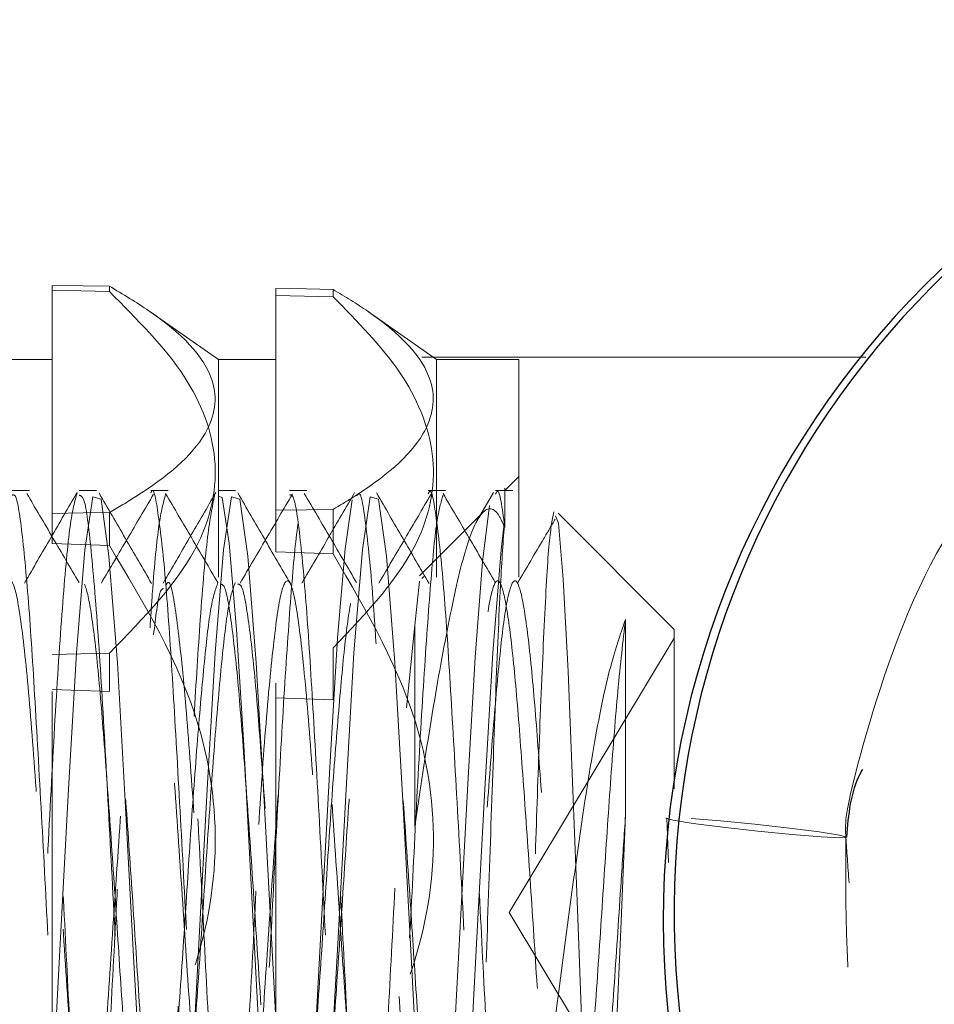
# Model space of a CAD drawing. Header units: inches. Extents: x 220 to 877, y 4 to 174.
# Tile 312 of 656: x 406.211 to 406.417, y 137.94 to 138.162. Entities that reach past the tile are written whole.
import ezdxf

# ---------------------------------------------------------------- set-up
doc = ezdxf.new("R2010")
doc.units = ezdxf.units.IN
doc.header["$LTSCALE"] = 0.5
doc.header["$MEASUREMENT"] = 0
doc.linetypes.add('HIDDEN', pattern=[0.225, 0.15, -0.075])
doc.layers.add('SVD-M-S', color=8, linetype='Continuous')

msp = doc.modelspace()

# ---------------------------------------------------------------- linework, layer by layer
at = {"layer": 'SVD-M-S', "linetype": 'HIDDEN', "lineweight": 18}
for p, q in [((406.21853, 138.05058), (406.21853, 138.10192)), ((406.21853, 138.10192), (406.22555, 138.10182)), ((406.22555, 138.10182), (406.23144, 138.10174)), ((406.23144, 138.10174), (406.23144, 138.10051)), ((406.26892, 138.0513), (406.26892, 138.10121)), ((406.26892, 138.10121), (406.27586, 138.10111)), ((406.27586, 138.10111), (406.28183, 138.10102)), ((406.28183, 138.10102), (406.28183, 138.09936)), ((406.23144, 138.10051), (406.21853, 138.1008)), ((406.28183, 138.09936), (406.26892, 138.09965)), ((406.25601, 138.08522), (406.24066, 138.09597)), ((406.30515, 138.08522), (406.2898, 138.09597)), ((406.40181, 138.08572), (406.05864, 138.08572)), ((406.21853, 138.08522), (406.20562, 138.08522)), ((406.25601, 137.83622), (406.25601, 138.08522)), ((406.26892, 138.08522), (406.25601, 138.08522)), ((406.30515, 137.83622), (406.30515, 138.08522)), ((406.32364, 138.08522), (406.30515, 138.08522)), ((406.32364, 137.83622), (406.32364, 138.08522)), ((406.32364, 138.05886), (406.3205, 138.05572)), ((406.21343, 138.05572), (406.20952, 138.05572)), ((406.24467, 138.05572), (406.24078, 138.05572)), ((406.25592, 138.05443), (406.25683, 138.05417)), ((406.27593, 138.05572), (406.27202, 138.05572)), ((406.30717, 138.05572), (406.30327, 138.05572)), ((406.31794, 138.05531), (406.31398, 138.04849)), ((406.22592, 138.04239), (406.2277, 138.05433)), ((406.2277, 138.05433), (406.22959, 138.05381)), ((406.22959, 138.05381), (406.23136, 138.04092)), ((406.25683, 138.05417), (406.25841, 138.04386)), ((406.25717, 138.04239), (406.25895, 138.05433)), ((406.25895, 138.05433), (406.26084, 138.05381)), ((406.26084, 138.05381), (406.26261, 138.04092)), ((406.28454, 138.04259), (406.28611, 138.05367)), ((406.28611, 138.05367), (406.28611, 138.05367)), ((406.28842, 138.04239), (406.2902, 138.05433)), ((406.2902, 138.05433), (406.29209, 138.05381)), ((406.29209, 138.05381), (406.29386, 138.04092)), ((406.3155, 138.03967), (406.31707, 138.05238)), ((406.31707, 138.05238), (406.31707, 138.05238)), ((406.22555, 138.05068), (406.21853, 138.05058)), ((406.21853, 138.0438), (406.21853, 138.05058)), ((406.23144, 138.05076), (406.22555, 138.05068)), ((406.23144, 138.04332), (406.23144, 138.05076)), ((406.27586, 138.0514), (406.26892, 138.0513)), ((406.26892, 138.04194), (406.26892, 138.0513)), ((406.28183, 138.05148), (406.27586, 138.0514)), ((406.28183, 138.04145), (406.28183, 138.05148)), ((406.31532, 138.05054), (406.30129, 138.03651)), ((406.33191, 138.05001), (406.33259, 138.04836)), ((406.35864, 138.02447), (406.33251, 138.05061)), ((406.31967, 138.04239), (406.3205, 138.0495)), ((406.3205, 138.0495), (406.3205, 138.0495)), ((406.33259, 138.04836), (406.33368, 138.03575)), ((406.21853, 137.9105), (406.21853, 138.0438)), ((406.21853, 138.0438), (406.23144, 138.04332)), ((406.25841, 138.04386), (406.26007, 138.02447)), ((406.22404, 138.01916), (406.22592, 138.04239)), ((406.25529, 138.01916), (406.25717, 138.04239)), ((406.26892, 137.91237), (406.26892, 138.04194)), ((406.26892, 138.04194), (406.28183, 138.04145)), ((406.28286, 138.02252), (406.28454, 138.04259)), ((406.28654, 138.01916), (406.28842, 138.04239)), ((406.31779, 138.01916), (406.31967, 138.04239)), ((406.23136, 138.04092), (406.23325, 138.01691)), ((406.26261, 138.04092), (406.2645, 138.01691)), ((406.29386, 138.04092), (406.29575, 138.01691)), ((406.31382, 138.0182), (406.3155, 138.03967)), ((406.30128, 138.03535), (406.30021, 138.02544)), ((406.30226, 138.0364), (406.30184, 138.03595)), ((406.33368, 138.03575), (406.33475, 138.01503)), ((406.26007, 138.02447), (406.2617, 137.99844)), ((406.29839, 138.00679), (406.30021, 138.02544)), ((406.30021, 137.9801), (406.30021, 138.02544)), ((406.35864, 138.02447), (406.35864, 137.98855)), ((406.28125, 137.99612), (406.28286, 138.02252)), ((406.35864, 138.02252), (406.32151, 137.96072)), ((406.21853, 138.01885), (406.23144, 138.01914)), ((406.22225, 137.98853), (406.22404, 138.01916)), ((406.23144, 138.01914), (406.23144, 138.01047)), ((406.2535, 137.98853), (406.25529, 138.01916)), ((406.28183, 138.02029), (406.28183, 138.0086)), ((406.28475, 137.98853), (406.28654, 138.01916)), ((406.316, 137.98853), (406.31779, 138.01916)), ((406.23325, 138.01691), (406.23503, 137.98586)), ((406.2645, 138.01691), (406.26628, 137.98586)), ((406.29575, 138.01691), (406.29753, 137.98586)), ((406.31223, 137.99106), (406.31382, 138.0182)), ((406.33475, 138.01503), (406.33583, 137.9883)), ((406.23144, 138.01047), (406.21853, 138.01094)), ((406.28183, 138.0086), (406.26892, 138.00908)), ((406.2617, 137.99844), (406.26331, 137.9685)), ((406.27963, 137.96591), (406.28125, 137.99612)), ((406.31058, 137.96034), (406.31223, 137.99106)), ((406.22038, 137.95369), (406.22225, 137.98853)), ((406.25163, 137.95369), (406.2535, 137.98853)), ((406.28288, 137.95369), (406.28475, 137.98853)), ((406.31413, 137.95369), (406.316, 137.98853)), ((406.33583, 137.9883), (406.33692, 137.95946)), ((406.23503, 137.98586), (406.23691, 137.95087)), ((406.26628, 137.98586), (406.26816, 137.95087)), ((406.29753, 137.98586), (406.29941, 137.95087)), ((406.34662, 137.95692), (406.34769, 137.98264)), ((406.34769, 137.98264), (406.34769, 137.98264)), ((406.35676, 137.98196), (406.35676, 137.98198)), ((406.35843, 137.9815), (406.35676, 137.98196)), ((406.35697, 137.98206), (406.35738, 137.97198)), ((406.36295, 137.98078), (406.35843, 137.9815)), ((406.36251, 137.9819), (406.36906, 137.98138)), ((406.36906, 137.98138), (406.37684, 137.98062)), ((406.36963, 137.97992), (406.36295, 137.98078)), ((406.37746, 137.97904), (406.36963, 137.97992)), ((406.37684, 137.98062), (406.38466, 137.97975)), ((406.38466, 137.97975), (406.39134, 137.97888)), ((406.38523, 137.97829), (406.37746, 137.97904)), ((406.39178, 137.97777), (406.38523, 137.97829)), ((406.39134, 137.97888), (406.39586, 137.97816)), ((406.3961, 137.97756), (406.39178, 137.97777)), ((406.39586, 137.97816), (406.39753, 137.9777)), ((406.39753, 137.9777), (406.3961, 137.97756)), ((406.26331, 137.9685), (406.26498, 137.93734)), ((406.27796, 137.93488), (406.27963, 137.96591)), ((406.30893, 137.92968), (406.31058, 137.96034)), ((406.32151, 137.96072), (406.35864, 137.89893)), ((406.33692, 137.95946), (406.33797, 137.93117)), ((406.34552, 137.93144), (406.34662, 137.95692)), ((406.21857, 137.92019), (406.22038, 137.95369)), ((406.24982, 137.92019), (406.25163, 137.95369)), ((406.28107, 137.92019), (406.28288, 137.95369)), ((406.31232, 137.92019), (406.31413, 137.95369)), ((406.23691, 137.95087), (406.2387, 137.91772)), ((406.26816, 137.95087), (406.26995, 137.91772)), ((406.29941, 137.95087), (406.3012, 137.91772))]:
    msp.add_line(p, q, dxfattribs=at)
at = {"layer": 'SVD-M-S', "linetype": 'Continuous', "lineweight": 25}
for centre, radius, start, end in [((406.55874, 137.95917), 0.20255, 86.4035, 354.394), ((406.55864, 137.96072), 0.2, 90, 260.7873)]:
    msp.add_arc(centre, radius, start, end, dxfattribs=at)
at = {"layer": 'SVD-M-S', "linetype": 'HIDDEN', "lineweight": 18}
for points, knots in [([(406.39805, 137.96745), (406.39778, 137.97111), (406.39724, 137.97845), (406.39694, 137.98451), (406.41219, 138.03683), (406.43718, 138.07067), (406.4713, 138.09992), (406.51175, 138.11804), (406.55564, 138.12491), (406.59975, 138.11967), (406.64088, 138.10286), (406.67595, 138.0756), (406.70245, 138.03998), (406.71829, 137.99889), (406.72262, 137.95594), (406.71593, 137.91465), (406.69976, 137.87749), (406.67342, 137.84328), (406.63208, 137.81227), (406.58213, 137.79743), (406.53365, 137.79876), (406.49289, 137.81026), (406.45338, 137.83436), (406.42006, 137.87151), (406.39711, 137.92118), (406.39725, 137.95832), (406.39732, 137.9776)], [0, 0, 0, 0, 0.040157, 0.08062, 0.120938, 0.161255, 0.20156, 0.241865, 0.282172, 0.322478, 0.362794, 0.403111, 0.443409, 0.483662, 0.522981, 0.560993, 0.597698, 0.633527, 0.678853, 0.738013, 0.772986, 0.811449, 0.853405, 0.898722, 0.947428, 1, 1, 1, 1]), ([(406.23144, 138.10174), (406.2345, 138.09991), (406.2454, 138.09341), (406.2567, 138.08215), (406.25447, 138.06722), (406.24282, 138.05745), (406.23346, 138.05195), (406.23144, 138.05076)], [0, 0, 0, 0, 0.118994, 0.423736, 0.64048, 0.922161, 1, 1, 1, 1]), ([(406.28183, 138.10102), (406.2845, 138.09939), (406.2949, 138.09307), (406.30589, 138.08204), (406.30352, 138.06708), (406.29213, 138.05763), (406.28334, 138.05238), (406.28183, 138.05148)], [0, 0, 0, 0, 0.108787, 0.423281, 0.647247, 0.939454, 1, 1, 1, 1]), ([(406.23144, 138.01914), (406.2393, 138.02715), (406.25256, 138.04065), (406.25702, 138.06293), (406.24934, 138.08268), (406.23766, 138.09431), (406.23144, 138.10051)], [0, 0, 0, 0, 0.3168355, 0.5342311, 0.7516582, 1, 1, 1, 1]), ([(406.28183, 138.02029), (406.28949, 138.02832), (406.30241, 138.04187), (406.30599, 138.06411), (406.29808, 138.08289), (406.28728, 138.09383), (406.28183, 138.09936)], [0, 0, 0, 0, 0.325308, 0.548883, 0.772297, 1, 1, 1, 1]), ([(406.3205, 138.04741), (406.3205, 138.04838), (406.3205, 138.05332), (406.3205, 138.05761), (406.3205, 138.05568), (406.3205, 138.05565)], [0, 0, 0, 0, 0.19601, 0.990518, 1, 1, 1, 1]), ([(406.20147, 137.95613), (406.202, 137.94622), (406.20307, 137.92603), (406.20463, 137.89912), (406.20634, 137.87844), (406.20787, 137.86645), (406.20958, 137.8645), (406.21116, 137.87282), (406.2128, 137.89046), (406.21447, 137.91558), (406.21602, 137.94557), (406.21774, 137.97701), (406.21928, 138.00691), (406.22097, 138.03164), (406.22259, 138.04952), (406.22366, 138.05337), (406.22419, 138.05527)], [0, 0, 0, 0, 0.068827, 0.140123, 0.212496, 0.283337, 0.35573, 0.426968, 0.498769, 0.570889, 0.641859, 0.71432, 0.785246, 0.857429, 0.929133, 1, 1, 1, 1]), ([(406.20952, 138.05468), (406.20982, 138.05477), (406.21062, 138.05502), (406.21195, 138.04547), (406.21353, 138.02798), (406.21497, 138.0038), (406.21657, 137.97579), (406.21807, 137.94624), (406.21957, 137.91809), (406.22117, 137.89389), (406.22261, 137.87623), (406.224, 137.8665), (406.22483, 137.86669), (406.22514, 137.86677)], [0, 0, 0, 0, 0.05917, 0.157015, 0.255449, 0.351933, 0.450614, 0.547842, 0.645315, 0.743923, 0.840376, 0.938922, 1, 1, 1, 1]), ([(406.22419, 138.05531), (406.22221, 138.0519), (406.21826, 138.04509), (406.2143, 138.03828), (406.21233, 138.03488)], [0, 0, 0, 0, 0.500535, 1, 1, 1, 1]), ([(406.22906, 137.86609), (406.22901, 137.86597), (406.22847, 137.86454), (406.22733, 137.87021), (406.22584, 137.88342), (406.22434, 137.90473), (406.22274, 137.931), (406.2213, 137.96018), (406.21972, 137.98934), (406.21819, 138.01583), (406.21672, 138.03731), (406.21511, 138.05111), (406.2139, 138.05704), (406.21312, 138.05475), (406.21285, 138.05396)], [0, 0, 0, 0, 0.00867, 0.103804, 0.197707, 0.291578, 0.386721, 0.479755, 0.574738, 0.669015, 0.762531, 0.857757, 0.950893, 1, 1, 1, 1]), ([(406.22462, 138.03501), (406.22266, 138.03835), (406.21873, 138.04504), (406.21481, 138.05173), (406.21285, 138.05507)], [0, 0, 0, 0, 0.500106, 1, 1, 1, 1]), ([(406.22858, 138.05572), (406.22792, 138.05572), (406.22662, 138.05572), (406.22532, 138.05572), (406.22467, 138.05572)], [0, 0, 0, 0, 0.500686, 1, 1, 1, 1]), ([(406.22467, 138.05468), (406.22507, 138.05457), (406.22603, 138.0543), (406.22742, 138.04217), (406.22914, 138.02151), (406.23071, 137.99393), (406.23235, 137.96295), (406.23403, 137.93173), (406.23558, 137.90353), (406.2373, 137.88153), (406.23884, 137.86786), (406.24053, 137.86409), (406.24215, 137.87063), (406.24374, 137.88678), (406.24543, 137.91043), (406.24646, 137.93004), (406.24697, 137.93965)], [0, 0, 0, 0, 0.053003, 0.125156, 0.1989, 0.271426, 0.344588, 0.418017, 0.490319, 0.564119, 0.636343, 0.709884, 0.782879, 0.855561, 0.929247, 1, 1, 1, 1]), ([(406.24096, 138.03477), (406.23899, 138.03817), (406.23503, 138.04497), (406.23109, 138.05178), (406.22911, 138.05518)], [0, 0, 0, 0, 0.499972, 1, 1, 1, 1]), ([(406.24141, 138.05491), (406.23945, 138.05158), (406.23553, 138.04492), (406.2316, 138.03823), (406.22964, 138.03489)], [0, 0, 0, 0, 0.500148, 1, 1, 1, 1]), ([(406.2441, 138.05486), (406.24359, 138.053), (406.24257, 138.04921), (406.24146, 138.0376), (406.24077, 138.02746), (406.2406, 138.02486)], [0, 0, 0, 0, 0.4186304, 0.8507294, 1, 1, 1, 1]), ([(406.24078, 138.05518), (406.24085, 138.05535), (406.24143, 138.05675), (406.24245, 138.05085), (406.24406, 138.03738), (406.24553, 138.01581), (406.24706, 137.98935), (406.24865, 137.96017), (406.25008, 137.93102), (406.25168, 137.90465), (406.25318, 137.88373), (406.2546, 137.86987), (406.25557, 137.86765), (406.25601, 137.86664)], [0, 0, 0, 0, 0.014192, 0.113278, 0.21459, 0.314081, 0.414382, 0.515434, 0.614413, 0.715635, 0.815505, 0.915407, 1, 1, 1, 1]), ([(406.25544, 138.05531), (406.25346, 138.0519), (406.24951, 138.04509), (406.24555, 138.03828), (406.24358, 138.03488)], [0, 0, 0, 0, 0.500584, 1, 1, 1, 1]), ([(406.25587, 138.03501), (406.25391, 138.03835), (406.24998, 138.04504), (406.24606, 138.05173), (406.2441, 138.05507)], [0, 0, 0, 0, 0.500067, 1, 1, 1, 1]), ([(406.29156, 137.86587), (406.29154, 137.86582), (406.29102, 137.86436), (406.28993, 137.86973), (406.28842, 137.88241), (406.28693, 137.90339), (406.28533, 137.9294), (406.28389, 137.9585), (406.28231, 137.98773), (406.28077, 138.01446), (406.2793, 138.03619), (406.2777, 138.05081), (406.27624, 138.05705), (406.27469, 138.0543), (406.27312, 138.04277), (406.27168, 138.02356), (406.27007, 137.99856), (406.2686, 137.96994), (406.26707, 137.94047), (406.26548, 137.91294), (406.26405, 137.88981), (406.26244, 137.87336), (406.26095, 137.86507), (406.25944, 137.86569), (406.25785, 137.87521), (406.25641, 137.89275), (406.25482, 137.91658), (406.2533, 137.94459), (406.25182, 137.97413), (406.25022, 138.00229), (406.24877, 138.02676), (406.2472, 138.04469), (406.24583, 138.05477), (406.245, 138.05476), (406.24467, 138.05475)], [0, 0, 0, 0, 0.00116, 0.034021, 0.066544, 0.098927, 0.131831, 0.164001, 0.196799, 0.229441, 0.261718, 0.294639, 0.32686, 0.359574, 0.392315, 0.424518, 0.457436, 0.489741, 0.52235, 0.555169, 0.587331, 0.620224, 0.652646, 0.685129, 0.718004, 0.750158, 0.783005, 0.815561, 0.847913, 0.880823, 0.913004, 0.945782, 0.978452, 1, 1, 1, 1]), ([(406.25052, 138.00486), (406.25098, 138.01245), (406.25199, 138.029), (406.25357, 138.04705), (406.25463, 138.05213), (406.25515, 138.05466)], [0, 0, 0, 0, 0.299565, 0.652384, 1, 1, 1, 1]), ([(406.25983, 138.05572), (406.25917, 138.05572), (406.25787, 138.05572), (406.25657, 138.05572), (406.25592, 138.05572)], [0, 0, 0, 0, 0.500823, 1, 1, 1, 1]), ([(406.2564, 137.86609), (406.25684, 137.86664), (406.25777, 137.8678), (406.2593, 137.8803), (406.26083, 137.89999), (406.2623, 137.92555), (406.26391, 137.95427), (406.26536, 137.9837), (406.26693, 138.01097), (406.26847, 138.03338), (406.26994, 138.04966), (406.27099, 138.05337), (406.27152, 138.05524)], [0, 0, 0, 0, 0.090382, 0.19216, 0.293138, 0.393355, 0.495376, 0.595147, 0.696701, 0.798022, 0.897952, 1, 1, 1, 1]), ([(406.27221, 138.03477), (406.27024, 138.03817), (406.26628, 138.04497), (406.26234, 138.05178), (406.26036, 138.05518)], [0, 0, 0, 0, 0.500018, 1, 1, 1, 1]), ([(406.27266, 138.05491), (406.2707, 138.05158), (406.26678, 138.04492), (406.26285, 138.03823), (406.26089, 138.03489)], [0, 0, 0, 0, 0.500113, 1, 1, 1, 1]), ([(406.27202, 138.05475), (406.27235, 138.05476), (406.27317, 138.05477), (406.27454, 138.04469), (406.27612, 138.02676), (406.27756, 138.00229), (406.27917, 137.97413), (406.28064, 137.94459), (406.28217, 137.9166), (406.28376, 137.89268), (406.28519, 137.87546), (406.28656, 137.86626), (406.28736, 137.86667), (406.28764, 137.86681)], [0, 0, 0, 0, 0.06464, 0.1626426, 0.2609702, 0.3575041, 0.4562272, 0.5532788, 0.6509384, 0.7494711, 0.8459267, 0.9445457, 1, 1, 1, 1]), ([(406.28669, 138.05531), (406.28471, 138.0519), (406.28076, 138.04509), (406.2768, 138.03828), (406.27483, 138.03488)], [0, 0, 0, 0, 0.500633, 1, 1, 1, 1]), ([(406.28712, 138.03501), (406.28516, 138.03835), (406.28124, 138.04505), (406.27731, 138.05173), (406.27535, 138.05507)], [0, 0, 0, 0, 0.500029, 1, 1, 1, 1]), ([(406.28717, 138.05452), (406.28738, 138.05484), (406.28814, 138.05601), (406.28937, 138.04711), (406.29064, 138.03482), (406.29134, 138.0237), (406.2915, 138.0212)], [0, 0, 0, 0, 0.139413, 0.51282, 0.890421, 1, 1, 1, 1]), ([(406.30346, 138.03477), (406.30149, 138.03817), (406.29753, 138.04497), (406.29359, 138.05178), (406.29161, 138.05518)], [0, 0, 0, 0, 0.5000635, 1, 1, 1, 1]), ([(406.3066, 138.05464), (406.30612, 138.0531), (406.30513, 138.04985), (406.30371, 138.03444), (406.30217, 138.01241), (406.3006, 137.98533), (406.29916, 137.95595), (406.29755, 137.92712), (406.29607, 137.90128), (406.29455, 137.88131), (406.29313, 137.86904), (406.29231, 137.8676), (406.29198, 137.86702)], [0, 0, 0, 0, 0.09424, 0.197789, 0.302486, 0.407705, 0.510898, 0.616442, 0.720338, 0.824649, 0.930067, 1, 1, 1, 1]), ([(406.30391, 138.05491), (406.30195, 138.05158), (406.29803, 138.04492), (406.29411, 138.03823), (406.29214, 138.03489)], [0, 0, 0, 0, 0.500077, 1, 1, 1, 1]), ([(406.30327, 138.05501), (406.30338, 138.05523), (406.30399, 138.05657), (406.30504, 138.05032), (406.30665, 138.03633), (406.30811, 138.01442), (406.30965, 137.98774), (406.31123, 137.9585), (406.31267, 137.9294), (406.31427, 137.90339), (406.31576, 137.88241), (406.31727, 137.86973), (406.31837, 137.86436), (406.31889, 137.86582), (406.3189, 137.86587)], [0, 0, 0, 0, 0.019311, 0.115985, 0.214761, 0.311601, 0.409539, 0.507943, 0.604465, 0.703185, 0.800347, 0.897925, 0.996518, 1, 1, 1, 1]), ([(406.31837, 138.03501), (406.31641, 138.03835), (406.31249, 138.04505), (406.30856, 138.05173), (406.3066, 138.05507)], [0, 0, 0, 0, 0.499991, 1, 1, 1, 1]), ([(406.32322, 137.8668), (406.32283, 137.86639), (406.32193, 137.86545), (406.32043, 137.87461), (406.319, 137.89152), (406.31741, 137.91511), (406.31588, 137.94293), (406.31441, 137.97246), (406.3128, 138.00077), (406.31136, 138.02551), (406.30979, 138.04388), (406.30838, 138.05452), (406.30753, 138.05475), (406.30717, 138.05485)], [0, 0, 0, 0, 0.075096, 0.171151, 0.265067, 0.360893, 0.456125, 0.550446, 0.646571, 0.740611, 0.836207, 0.931743, 1, 1, 1, 1]), ([(406.31842, 138.05493), (406.31853, 138.05518), (406.31919, 138.05672), (406.31989, 138.05226), (406.32046, 138.04779), (406.3205, 138.04741)], [0, 0, 0, 0, 0.149339, 0.927283, 1, 1, 1, 1]), ([(406.32233, 138.05572), (406.32167, 138.05572), (406.32037, 138.05572), (406.31907, 138.05572), (406.31842, 138.05572)], [0, 0, 0, 0, 0.5010969, 1, 1, 1, 1]), ([(406.22571, 137.86635), (406.22621, 137.86831), (406.2272, 137.87226), (406.2288, 137.88878), (406.23024, 137.91145), (406.23182, 137.93884), (406.23336, 137.96825), (406.23482, 137.99704), (406.23643, 138.02217), (406.23788, 138.04225), (406.23892, 138.04901), (406.23944, 138.05241)], [0, 0, 0, 0, 0.110447, 0.222759, 0.332576, 0.444465, 0.555937, 0.666038, 0.7784, 0.888412, 1, 1, 1, 1]), ([(406.28829, 137.86655), (406.28879, 137.86868), (406.28979, 137.87296), (406.29139, 137.88992), (406.29283, 137.91291), (406.29441, 137.94048), (406.29594, 137.96993), (406.29741, 137.99859), (406.29902, 138.02345), (406.30047, 138.04315), (406.30151, 138.04959), (406.30203, 138.05283)], [0, 0, 0, 0, 0.110628, 0.222865, 0.332604, 0.444587, 0.555852, 0.666082, 0.778404, 0.888283, 1, 1, 1, 1]), ([(406.30021, 137.9801), (406.30144, 137.98826), (406.30394, 138.00491), (406.30789, 138.02669), (406.31149, 138.043), (406.31528, 138.05197), (406.31837, 138.05214), (406.32003, 138.04845), (406.3205, 138.04741)], [0, 0, 0, 0, 0.168605, 0.343852, 0.527965, 0.714556, 0.919321, 1, 1, 1, 1]), ([(406.32739, 137.97396), (406.32769, 137.98282), (406.32833, 138.00191), (406.3294, 138.02639), (406.33041, 138.04513), (406.33116, 138.049), (406.33153, 138.05092)], [0, 0, 0, 0, 0.2246838, 0.4842852, 0.7439468, 1, 1, 1, 1]), ([(406.3205, 138.0495), (406.32021, 138.04528), (406.31957, 138.03616), (406.3185, 138.0125), (406.31749, 137.98291), (406.31636, 137.9512), (406.31532, 137.92138), (406.31423, 137.89661), (406.31313, 137.88047), (406.31234, 137.8733), (406.31186, 137.8751), (406.31175, 137.87551)], [0, 0, 0, 0, 0.108653, 0.234436, 0.359886, 0.483894, 0.606014, 0.727738, 0.846544, 0.965423, 1, 1, 1, 1]), ([(406.33186, 138.04931), (406.331, 138.04784), (406.32818, 138.04304), (406.32536, 138.03823), (406.32339, 138.03489)], [0, 0, 0, 0, 0.305367, 1, 1, 1, 1]), ([(406.23144, 138.04332), (406.2393, 138.0303), (406.25256, 138.00833), (406.25702, 137.97209), (406.24934, 137.93997), (406.23766, 137.92106), (406.23144, 137.91098)], [0, 0, 0, 0, 0.3168355, 0.5342311, 0.7516582, 1, 1, 1, 1]), ([(406.28183, 138.04145), (406.28949, 138.02839), (406.30241, 138.00635), (406.30599, 137.97017), (406.29808, 137.93964), (406.28728, 137.92183), (406.28183, 137.91285)], [0, 0, 0, 0, 0.325308, 0.548883, 0.772297, 1, 1, 1, 1]), ([(406.16236, 137.88684), (406.16287, 137.88749), (406.16399, 137.88894), (406.16566, 137.90296), (406.16757, 137.92452), (406.16932, 137.95133), (406.17124, 137.9792), (406.17297, 138.00474), (406.17491, 138.02424), (406.17664, 138.03529), (406.17857, 138.03631), (406.18031, 138.02714), (406.18223, 138.00913), (406.18399, 137.98452), (406.18588, 137.9568), (406.18768, 137.92954), (406.18953, 137.90649), (406.19137, 137.89074), (406.19317, 137.88438), (406.19506, 137.88829), (406.19682, 137.90195), (406.19874, 137.92343), (406.20048, 137.95004), (406.20241, 137.97794), (406.20414, 138.00367), (406.20608, 138.02351), (406.2078, 138.035), (406.20974, 138.03649), (406.21148, 138.02778), (406.21339, 138.01012), (406.21516, 137.98575), (406.21704, 137.95808), (406.21885, 137.93072), (406.22069, 137.90741), (406.22254, 137.89127), (406.22433, 137.88445), (406.22623, 137.88788), (406.22798, 137.90113), (406.22991, 137.9223), (406.23164, 137.94876), (406.23358, 137.97667), (406.2353, 138.00259), (406.23724, 138.02276), (406.23897, 138.03468), (406.2409, 138.03665), (406.24265, 138.02839), (406.24455, 138.0111), (406.24633, 137.98697), (406.2482, 137.95937), (406.25003, 137.93192), (406.25184, 137.90833), (406.25372, 137.89182), (406.25549, 137.88454), (406.2574, 137.8875), (406.25915, 137.90033), (406.26108, 137.92119), (406.2628, 137.94748), (406.26474, 137.97539), (406.26647, 138.00149), (406.2684, 138.02199), (406.27014, 138.03435), (406.27206, 138.03678), (406.27382, 138.02898), (406.27571, 138.01206), (406.27751, 137.98818), (406.27936, 137.96065), (406.2812, 137.93312), (406.283, 137.90928), (406.28489, 137.89239), (406.28665, 137.88466), (406.28857, 137.88711), (406.29031, 137.89966), (406.29192, 137.91631), (406.29281, 137.92939), (406.2931, 137.93368)], [0, 0, 0, 0, 0.011501, 0.025447, 0.039568, 0.053472, 0.067623, 0.081503, 0.095667, 0.109542, 0.123702, 0.137591, 0.15173, 0.165651, 0.179753, 0.193725, 0.207775, 0.221812, 0.235796, 0.249889, 0.263819, 0.277952, 0.291846, 0.306003, 0.319879, 0.334043, 0.347921, 0.362076, 0.375974, 0.390102, 0.404039, 0.418124, 0.432118, 0.446145, 0.460204, 0.474167, 0.488276, 0.502191, 0.516335, 0.53022, 0.544381, 0.558256, 0.572419, 0.586302, 0.600449, 0.614359, 0.628474, 0.642428, 0.656495, 0.670513, 0.684516, 0.698595, 0.712538, 0.726662, 0.740564, 0.754716, 0.768595, 0.782759, 0.796635, 0.810793, 0.824684, 0.838821, 0.852745, 0.866845, 0.88082, 0.894866, 0.908907, 0.922887, 0.936983, 0.95091, 0.965045, 0.978938, 0.993095, 1, 1, 1, 1]), ([(406.25589, 138.035), (406.25536, 138.03353), (406.25431, 138.03063), (406.25285, 138.01785), (406.2513, 138.00024), (406.24973, 137.97879), (406.24829, 137.95565), (406.24668, 137.93306), (406.24521, 137.91299), (406.24368, 137.89738), (406.24209, 137.88773), (406.24066, 137.88488), (406.23906, 137.8891), (406.23756, 137.90005), (406.23606, 137.91667), (406.23446, 137.93735), (406.23302, 137.9603), (406.23144, 137.98322), (406.22991, 138.00407), (406.22843, 138.02088), (406.22683, 138.03202), (406.22538, 138.03653), (406.22381, 138.03397), (406.22226, 138.02453), (406.22081, 138.00912), (406.2192, 137.98926), (406.21774, 137.96665), (406.21619, 137.94351), (406.21462, 137.922), (406.21318, 137.90407), (406.21157, 137.89148), (406.21009, 137.88534), (406.20857, 137.88623), (406.20698, 137.8941), (406.20555, 137.90822), (406.20395, 137.92718), (406.20244, 137.94934), (406.20095, 137.97256), (406.19935, 137.99461), (406.19791, 138.01357), (406.19633, 138.02754), (406.19479, 138.03534), (406.19333, 138.03585), (406.19201, 138.03157), (406.1913, 138.02512), (406.19108, 138.02317)], [0, 0, 0, 0, 0.02363, 0.046956, 0.070608, 0.094314, 0.117603, 0.141419, 0.164812, 0.188383, 0.212142, 0.235407, 0.259201, 0.282685, 0.306161, 0.329957, 0.353223, 0.376978, 0.400556, 0.423944, 0.44776, 0.471052, 0.494753, 0.518411, 0.541732, 0.565554, 0.588895, 0.612528, 0.636249, 0.659529, 0.683341, 0.706755, 0.730303, 0.754073, 0.777336, 0.801121, 0.824631, 0.848082, 0.871885, 0.895155, 0.918898, 0.942498, 0.965866, 0.989685, 1, 1, 1, 1]), ([(406.23293, 137.91374), (406.23256, 137.90945), (406.23156, 137.89799), (406.23006, 137.88769), (406.22815, 137.88449), (406.22637, 137.89184), (406.2245, 137.90833), (406.22268, 137.93192), (406.22085, 137.95937), (406.21899, 137.98695), (406.21721, 138.01117), (406.21531, 138.02813), (406.21377, 138.03644), (406.21275, 138.03447), (406.21235, 138.03371)], [0, 0, 0, 0, 0.052984, 0.141344, 0.231108, 0.319729, 0.40921, 0.498208, 0.587302, 0.676707, 0.765401, 0.855112, 0.943518, 1, 1, 1, 1]), ([(406.24421, 137.88694), (406.2438, 137.8877), (406.24286, 137.88942), (406.24146, 137.90019), (406.23996, 137.91663), (406.23836, 137.93736), (406.23693, 137.96029), (406.23534, 137.98323), (406.23381, 138.00404), (406.23234, 138.021), (406.23073, 138.03159), (406.22972, 138.03623), (406.22913, 138.03514), (406.22906, 138.03501)], [0, 0, 0, 0, 0.0803, 0.18072, 0.281108, 0.382859, 0.482349, 0.583928, 0.684751, 0.784757, 0.886599, 0.986196, 1, 1, 1, 1]), ([(406.29106, 137.88711), (406.29087, 137.8868), (406.29006, 137.88549), (406.28872, 137.89345), (406.28682, 137.91011), (406.28503, 137.93437), (406.28317, 137.96192), (406.28134, 137.98939), (406.27952, 138.01301), (406.27765, 138.02956), (406.27588, 138.0369), (406.27397, 138.03399), (406.27222, 138.02121), (406.27029, 138.00039), (406.26856, 137.97412), (406.26662, 137.9462), (406.2649, 137.92008), (406.26296, 137.89954), (406.26123, 137.88714), (406.25931, 137.88465), (406.25755, 137.89239), (406.25566, 137.90928), (406.25386, 137.93312), (406.25201, 137.96066), (406.25016, 137.98815), (406.24837, 138.01219), (406.24648, 138.02849), (406.24515, 138.03612), (406.24437, 138.03472), (406.2442, 138.03443)], [0, 0, 0, 0, 0.012025, 0.050832, 0.090195, 0.129132, 0.168357, 0.207473, 0.246517, 0.285798, 0.324681, 0.364083, 0.402855, 0.442333, 0.481046, 0.520554, 0.559259, 0.59875, 0.6375, 0.676928, 0.715775, 0.755095, 0.794089, 0.833255, 0.872434, 0.911416, 0.950745, 0.989583, 1, 1, 1, 1]), ([(406.25981, 138.03504), (406.25927, 138.03357), (406.25822, 138.03066), (406.25676, 138.01785), (406.25521, 138.00024), (406.25364, 137.97879), (406.25219, 137.95565), (406.25059, 137.93307), (406.24911, 137.91296), (406.24758, 137.89748), (406.24605, 137.88765), (406.24512, 137.88674), (406.24468, 137.88631)], [0, 0, 0, 0, 0.102051, 0.201977, 0.303299, 0.404853, 0.50462, 0.606644, 0.706858, 0.807836, 0.909615, 1, 1, 1, 1]), ([(406.34769, 138.02672), (406.34712, 138.02178), (406.34606, 138.01252), (406.34438, 137.99161), (406.3429, 137.9693), (406.34138, 137.94608), (406.33979, 137.92431), (406.33835, 137.90587), (406.33676, 137.8926), (406.33525, 137.88569), (406.33375, 137.88578), (406.33215, 137.89287), (406.33072, 137.90634), (406.32913, 137.92484), (406.3276, 137.94674), (406.32613, 137.96995), (406.32452, 137.99222), (406.32308, 138.01163), (406.32151, 138.02626), (406.31995, 138.03474), (406.3185, 138.03633), (406.3169, 138.03086), (406.31543, 138.0188), (406.31389, 138.00133), (406.31231, 137.98008), (406.31087, 137.95697), (406.30927, 137.93429), (406.30778, 137.91402), (406.30627, 137.89811), (406.30468, 137.8881), (406.30324, 137.88485), (406.30165, 137.88867), (406.30013, 137.89927), (406.29865, 137.9156), (406.29704, 137.9361), (406.2956, 137.95897), (406.29403, 137.98196), (406.29249, 138.00298), (406.29102, 138.02007), (406.28941, 138.03156), (406.28796, 138.03647), (406.28641, 138.03431), (406.28484, 138.02524), (406.2834, 138.01013), (406.28179, 137.99048), (406.28032, 137.96797), (406.27878, 137.9448), (406.2772, 137.92315), (406.27576, 137.90496), (406.27416, 137.89203), (406.27267, 137.88551), (406.27116, 137.88599), (406.26957, 137.89348), (406.26813, 137.90727), (406.26654, 137.92601), (406.26502, 137.94804), (406.26354, 137.97126), (406.26193, 137.99341), (406.26049, 138.01265), (406.25892, 138.02674), (406.25756, 138.03462), (406.25675, 138.03463), (406.25643, 138.03463)], [0, 0, 0, 0, 0.019285, 0.036186, 0.052801, 0.069517, 0.086386, 0.102897, 0.119779, 0.136463, 0.153109, 0.170002, 0.186518, 0.20337, 0.220118, 0.236705, 0.253611, 0.270148, 0.28696, 0.303762, 0.320306, 0.337213, 0.353789, 0.370549, 0.387394, 0.403913, 0.42081, 0.437442, 0.45414, 0.471016, 0.487527, 0.504403, 0.521104, 0.537733, 0.55463, 0.57115, 0.587993, 0.604756, 0.62133, 0.638237, 0.654783, 0.671582, 0.688396, 0.704932, 0.721837, 0.738427, 0.755172, 0.772026, 0.788541, 0.805433, 0.822082, 0.838763, 0.855646, 0.872157, 0.889025, 0.905744, 0.922357, 0.939258, 0.955783, 0.972616, 0.989393, 1, 1, 1, 1]), ([(406.34769, 137.98264), (406.3474, 137.97819), (406.34661, 137.96632), (406.34528, 137.94606), (406.34369, 137.92431), (406.34226, 137.90587), (406.34066, 137.8926), (406.33915, 137.88569), (406.33766, 137.88578), (406.33606, 137.89287), (406.33462, 137.90634), (406.33304, 137.92484), (406.33151, 137.94674), (406.33004, 137.96995), (406.32843, 137.99222), (406.32698, 138.01163), (406.32542, 138.02626), (406.32386, 138.03474), (406.32241, 138.03633), (406.3208, 138.03086), (406.31934, 138.0188), (406.3178, 138.00133), (406.31622, 137.98008), (406.31478, 137.95697), (406.31318, 137.93429), (406.31169, 137.91402), (406.31018, 137.89811), (406.30858, 137.8881), (406.30715, 137.88485), (406.30555, 137.88867), (406.30404, 137.89927), (406.30255, 137.9156), (406.30095, 137.9361), (406.29951, 137.95897), (406.29793, 137.98196), (406.29639, 138.00298), (406.29493, 138.02007), (406.29332, 138.03156), (406.29187, 138.03647), (406.29031, 138.03431), (406.28875, 138.02524), (406.2873, 138.01013), (406.28569, 137.99048), (406.28423, 137.96797), (406.28269, 137.9448), (406.28111, 137.92315), (406.27967, 137.90496), (406.27807, 137.89203), (406.27658, 137.88551), (406.27507, 137.88599), (406.27347, 137.89348), (406.27204, 137.90727), (406.27045, 137.92601), (406.26893, 137.94804), (406.26745, 137.97126), (406.26584, 137.99341), (406.2644, 138.01265), (406.26283, 138.02674), (406.26146, 138.03465), (406.26064, 138.03464), (406.26032, 138.03464)], [0, 0, 0, 0, 0.010506, 0.027965, 0.045584, 0.062829, 0.080461, 0.097886, 0.115272, 0.132916, 0.150166, 0.167767, 0.18526, 0.202584, 0.220241, 0.237513, 0.255072, 0.272621, 0.289901, 0.307559, 0.324872, 0.342377, 0.35997, 0.377223, 0.394871, 0.412242, 0.429683, 0.44731, 0.464554, 0.48218, 0.499623, 0.516992, 0.53464, 0.551894, 0.569486, 0.586993, 0.604304, 0.621963, 0.639244, 0.65679, 0.674351, 0.691622, 0.709279, 0.726605, 0.744095, 0.761698, 0.778947, 0.79659, 0.81398, 0.831402, 0.849035, 0.86628, 0.883898, 0.901359, 0.918711, 0.936363, 0.953622, 0.971203, 0.988726, 1, 1, 1, 1]), ([(406.24361, 138.03367), (406.24334, 138.03357), (406.24259, 138.03329), (406.24187, 138.02718), (406.24141, 138.02322)], [0, 0, 0, 0, 0.350355, 1, 1, 1, 1]), ([(406.34769, 138.02672), (406.34648, 138.02326), (406.344, 138.01618), (406.3401, 137.99662), (406.33645, 137.97183), (406.33271, 137.94321), (406.32958, 137.91982), (406.32788, 137.90721), (406.32739, 137.90356)], [0, 0, 0, 0, 0.166248, 0.340327, 0.525334, 0.710726, 0.916392, 1, 1, 1, 1]), ([(406.34769, 137.98264), (406.34769, 137.98511), (406.34769, 137.99547), (406.34769, 138.01253), (406.34769, 138.02196), (406.34769, 138.02672)], [0, 0, 0, 0, 0.133908, 0.563244, 1, 1, 1, 1])]:
    msp.add_open_spline(points, degree=3, knots=knots, dxfattribs=at)
at = {"layer": 'SVD-M-S', "linetype": 'Continuous', "lineweight": 25}
msp.add_open_spline([(406.39753, 137.97768), (406.39795, 137.98276), (406.3984, 137.98817), (406.401, 137.99276), (406.40116, 137.99304)], degree=3, knots=[0, 0, 0, 0, 0.938311, 1, 1, 1, 1], dxfattribs=at)

doc.saveas('drawing.dxf')
